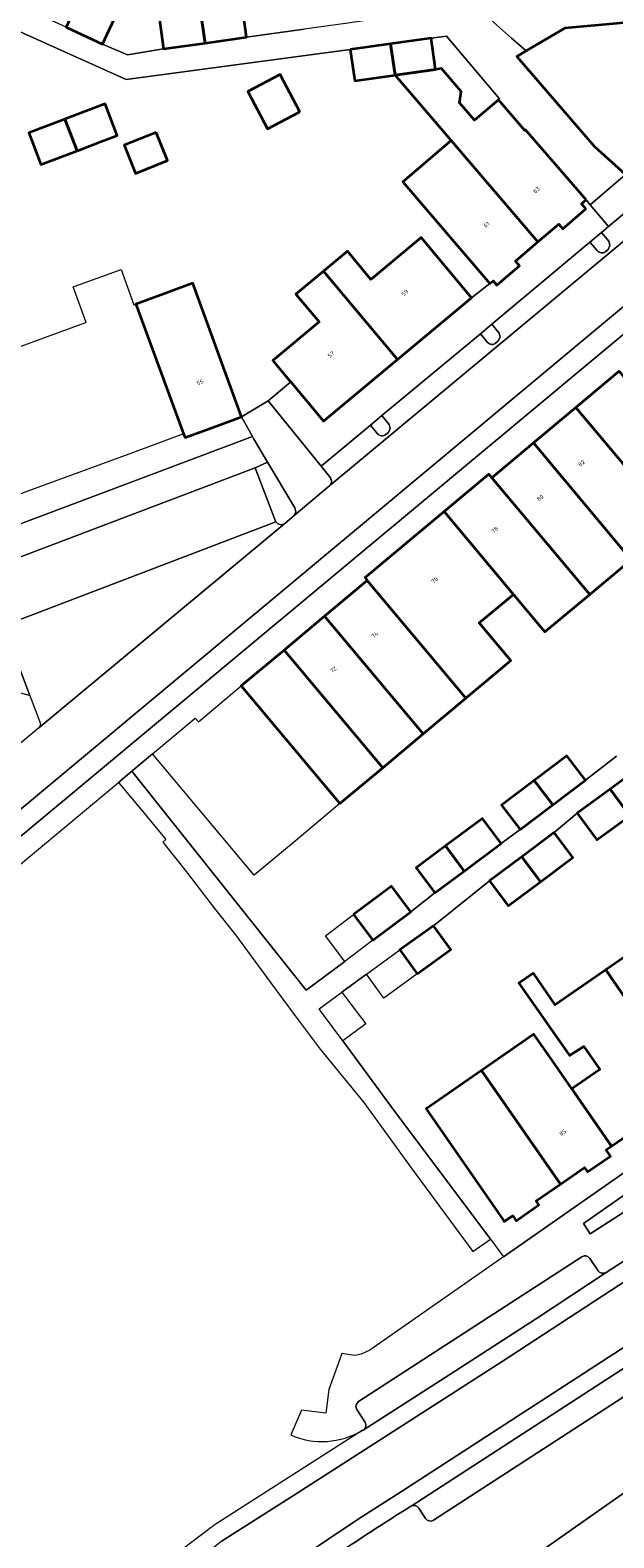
# Model space of a CAD drawing. Header units: metres. Extents: x 197700 to 204338, y 317132 to 325229.
# Tile 946 of 1056: x 198339 to 198389, y 321694 to 321823. Entities that reach past the tile are written whole.
import ezdxf
from ezdxf.enums import TextEntityAlignment as Align

# ---------------------------------------------------------------- set-up
doc = ezdxf.new("R2010")
doc.units = ezdxf.units.M
for name, color, linetype, lineweight in [('B-WE-GR-BEPLANTING_CULTUUR_HEESTERS-GV', 90, 'Continuous', 18), ('B-WE-GR-GROENVOORZIENING-GV', 80, 'Continuous', 18), ('B-WE-IE-TERREINAFSCHEIDING_KUNSTMATIG_HEKWERK-G', 20, 'IE-TERREINAFSCHEIDING-KUNSTMATIG', 18), ('B-WE-OG-BEBOUWING-GV', 7, 'Continuous', 35), ('B-WE-OG-BEBOUWING-T18', 10, 'Continuous', 18), ('B-WE-OG-TERREIN_CULTUURSCHEIDING-GV', 7, 'Continuous', 18), ('B-WE-OG-TERREIN_ERF-GV', 7, 'Continuous', 18), ('B-WE-VH-VERHARDING_ASFALT-GV', 252, 'Continuous', 18), ('B-WE-VH-VERHARDING_BETONSTRAATSTEEN-GV', 252, 'Continuous', 18), ('B-WE-VH-VERHARDING_TEGEL-GV', 252, 'Continuous', 18)]:
    doc.layers.add(name, color=color, linetype=linetype, lineweight=lineweight)
doc.styles.add('NLCS-ISO-M200-T18', font='NLCS-ISO.ttf', dxfattribs={"height": 0.36})
doc.linetypes.add('IE-TERREINAFSCHEIDING-KUNSTMATIG', pattern='A,4,[82,NLCS.SHX,S=0.75,R=90,X=0,Y=0],4,-2', length=10)

msp = doc.modelspace()

# ---------------------------------------------------------------- linework, layer by layer
at = {"layer": 'B-WE-GR-BEPLANTING_CULTUUR_HEESTERS-GV'}
for points in [[(198360.762, 321781.022), (198361.549, 321781.693), (198361.7, 321782.02), (198361.605, 321782.368), (198359.271, 321786.286), (198358.209, 321785.79)], [(198358.209, 321785.79), (198359.957, 321781.219)]]:
    msp.add_lwpolyline(points, dxfattribs=at)
for points in [[(198359.957, 321781.219, 0.0441615), (198359.995, 321781.149)], [(198359.995, 321781.149, 0.4447023), (198360.762, 321781.022)]]:
    msp.add_lwpolyline(points, format="xyb", dxfattribs=at)
msp.add_lwpolyline([(198390.792, 321723.905), (198386.405, 321720.833), (198386.974, 321719.949), (198391.473, 321722.848)], close=True, dxfattribs=at)
at = {"layer": 'B-WE-GR-GROENVOORZIENING-GV'}
for points in [[(198387.963, 321806.038), (198386.957, 321805.204), (198387.59, 321804.472)], [(198388.319, 321804.382), (198388.529, 321804.562), (198388.684, 321804.914), (198388.57, 321805.282), (198387.963, 321806.038)], [(198378.525, 321798.159), (198377.548, 321797.317), (198378.177, 321796.579)], [(198378.861, 321796.524), (198379.071, 321796.715), (198379.251, 321797.03), (198379.157, 321797.381), (198378.525, 321798.159)], [(198369.419, 321788.661), (198369.659, 321788.834), (198369.805, 321789.175), (198369.71, 321789.533), (198369.084, 321790.301), (198368.104, 321789.455)], [(198368.104, 321789.455), (198368.721, 321788.733)]]:
    msp.add_lwpolyline(points, dxfattribs=at)
for points in [[(198387.59, 321804.472, 0.4226599), (198388.319, 321804.382)], [(198378.177, 321796.579, 0.4313192), (198378.861, 321796.524)], [(198368.721, 321788.733, 0.4384592), (198369.419, 321788.661)]]:
    msp.add_lwpolyline(points, format="xyb", dxfattribs=at)
at = {"layer": 'B-WE-IE-TERREINAFSCHEIDING_KUNSTMATIG_HEKWERK-G'}
msp.add_lwpolyline([(198561.092, 321816.061), (198550.496, 321812.791), (198539.994, 321805.173), (198519.003, 321790.175), (198445.589, 321737.124), (198407.619, 321710.163), (198355.784, 321673.714)], dxfattribs=at)
at = {"layer": 'B-WE-OG-BEBOUWING-GV'}
for points in [[(198343.18, 321826.303), (198341.967, 321823.665), (198345.105, 321822.224), (198346.317, 321824.862)], [(198353.523, 321825.029), (198349.958, 321824.529), (198350.34, 321821.811), (198353.904, 321822.311)], [(198353.904, 321822.311), (198357.469, 321822.811), (198357.087, 321825.529), (198353.523, 321825.029)], [(198381.476, 321821.628), (198380.691, 321821.165), (198383.372, 321818.041), (198387.312, 321813.45), (198390.008, 321811.007), (198397.235, 321819.374), (198396.756, 321824.664), (198388.022, 321823.881), (198384.803, 321823.592)], [(198369.846, 321822.233), (198370.221, 321819.558), (198373.688, 321820.041), (198373.312, 321822.718)], [(198366.379, 321821.749), (198366.755, 321819.072), (198370.221, 321819.558), (198369.846, 321822.233)], [(198386.633, 321808.824), (198381.44, 321814.857), (198381.356, 321814.785), (198379.099, 321817.42), (198377.05, 321815.667), (198375.75, 321817.184), (198375.899, 321818.155), (198374.217, 321820.118), (198373.688, 321820.041), (198370.221, 321819.558), (198375.032, 321813.941), (198382.499, 321805.225), (198384.285, 321806.755), (198384.628, 321806.354), (198386.609, 321808.05), (198386.237, 321808.485)], [(198362.045, 321816.386), (198360.348, 321819.612), (198357.576, 321818.154), (198359.273, 321814.928)], [(198342.911, 321813.05), (198343.136, 321813.136), (198344.978, 321813.838), (198346.364, 321814.366), (198345.325, 321817.091), (198341.873, 321815.776)], [(198342.911, 321813.05), (198341.873, 321815.776), (198341.581, 321815.664), (198339.002, 321814.681), (198338.758, 321814.588), (198339.797, 321811.863)], [(198349.705, 321814.632), (198346.967, 321813.525), (198347.945, 321811.104), (198350.683, 321812.21)], [(198375.032, 321813.941), (198370.884, 321810.386), (198378.369, 321801.642), (198378.639, 321801.873), (198378.957, 321801.501), (198380.907, 321803.171), (198380.566, 321803.57), (198382.499, 321805.225)], [(198364.085, 321802.71), (198370.435, 321795.1), (198376.784, 321800.398), (198372.453, 321805.589), (198368.145, 321801.994), (198366.126, 321804.413)], [(198357.034, 321790.182), (198352.845, 321801.661), (198352.527, 321801.544), (198350.395, 321800.762), (198348.14, 321799.935), (198347.969, 321799.872), (198352.064, 321788.711), (198352.198, 321788.409), (198354.625, 321789.305)], [(198364.085, 321802.71), (198361.702, 321800.721), (198363.695, 321798.333), (198359.728, 321795.023), (198361.172, 321793.293), (198361.268, 321793.178), (198363.393, 321790.632), (198364.086, 321789.802), (198370.435, 321795.1)], [(198389.468, 321794.11), (198385.747, 321790.995), (198394.162, 321780.954), (198397.876, 321784.064)], [(198390.51, 321777.896), (198394.162, 321780.954), (198385.747, 321790.995), (198382.109, 321787.95)], [(198382.109, 321787.95), (198378.524, 321784.949), (198386.952, 321774.917), (198390.51, 321777.896)], [(198374.431, 321782.039), (198380.39, 321774.924), (198382.755, 321772.101), (198383.099, 321771.69), (198386.952, 321774.917), (198378.524, 321784.949), (198378.27, 321785.252)], [(198380.39, 321774.924), (198374.431, 321782.039), (198367.649, 321776.362), (198367.841, 321776.116), (198376.31, 321766.004), (198380.167, 321769.234), (198379.823, 321769.645), (198377.458, 321772.468)], [(198367.841, 321776.116), (198364.177, 321773.049), (198372.644, 321762.934), (198376.31, 321766.004)], [(198369.167, 321760.022), (198372.644, 321762.934), (198364.177, 321773.049), (198360.701, 321770.138)], [(198365.486, 321756.94), (198369.167, 321760.022), (198360.701, 321770.138), (198357.02, 321767.057)], [(198383.762, 321756.827), (198386.568, 321758.947), (198384.989, 321761.037), (198382.182, 321758.917)], [(198388.692, 321758.185), (198390.379, 321755.881), (198393.2, 321757.947), (198391.512, 321760.251)], [(198382.182, 321758.917), (198379.376, 321756.797), (198380.955, 321754.707), (198383.762, 321756.827)], [(198388.692, 321758.185), (198385.871, 321756.119), (198387.559, 321753.815), (198390.379, 321755.881)], [(198374.561, 321753.296), (198376.168, 321751.139), (198379.34, 321753.502), (198377.733, 321755.659)], [(198382.718, 321750.222), (198385.488, 321752.295), (198383.877, 321754.447), (198381.108, 321752.375)], [(198376.168, 321751.139), (198374.561, 321753.296), (198372.033, 321751.412), (198373.64, 321749.255)], [(198381.108, 321752.375), (198378.338, 321750.302), (198379.949, 321748.15), (198382.718, 321750.222)], [(198366.65, 321747.391), (198368.307, 321745.186), (198371.579, 321747.644), (198369.922, 321749.849), (198368.997, 321749.154)], [(198372.126, 321742.301), (198375.007, 321744.384), (198373.521, 321746.438), (198370.641, 321744.355)], [(198395.655, 321731.975), (198399.531, 321734.642), (198392.195, 321745.303), (198388.32, 321742.637)], [(198391.202, 321729.131), (198391.551, 321728.624), (198395.901, 321731.617), (198395.655, 321731.975), (198388.32, 321742.637), (198383.971, 321739.645), (198382.101, 321742.364), (198380.852, 321741.511), (198383.336, 321737.956), (198385.202, 321735.285), (198386.431, 321736.065), (198387.801, 321734.074), (198385.404, 321732.424), (198388.82, 321727.492)], [(198377.645, 321734.008), (198384.422, 321724.222), (198386.5, 321725.661), (198386.765, 321725.279), (198388.727, 321726.638), (198388.357, 321727.171), (198388.82, 321727.492), (198385.404, 321732.424), (198383.999, 321734.452), (198382.147, 321737.126)], [(198384.422, 321724.222), (198377.645, 321734.008), (198372.888, 321730.713), (198379.57, 321721.064), (198379.606, 321721.012), (198380.331, 321721.514), (198380.629, 321721.083), (198382.584, 321722.436), (198382.344, 321722.783)]]:
    msp.add_lwpolyline(points, close=True, dxfattribs=at)
at = {"layer": 'B-WE-OG-TERREIN_CULTUURSCHEIDING-GV'}
for points in [[(198324.162, 321660.411), (198328.808, 321654.809), (198341.844, 321663.977), (198355.784, 321673.714), (198407.619, 321710.163), (198445.589, 321737.124), (198519.003, 321790.175), (198539.994, 321805.173), (198550.496, 321812.791), (198561.092, 321816.061), (198555.218, 321821.103), (198554.96, 321820.927), (198543.548, 321814.115)], [(198443.335, 321740.646), (198373.536, 321695.346)], [(198371.594, 321696.554), (198371.575, 321696.542)], [(198372.844, 321695.494), (198372.261, 321696.391)]]:
    msp.add_lwpolyline(points, dxfattribs=at)
for points in [[(198371.575, 321696.542, 0.0151786), (198358.25, 321687.575)], [(198372.261, 321696.391, 0.3953326), (198371.594, 321696.554)], [(198373.536, 321695.346, -0.4141373), (198372.844, 321695.494)]]:
    msp.add_lwpolyline(points, format="xyb", dxfattribs=at)
at = {"layer": 'B-WE-OG-TERREIN_ERF-GV'}
for points in [[(198331.773, 321778.63), (198357.971, 321788.48), (198357.034, 321790.182), (198359.339, 321791.568), (198361.268, 321793.178), (198361.172, 321793.293), (198359.728, 321795.023), (198363.695, 321798.333), (198361.702, 321800.721), (198364.085, 321802.71), (198366.126, 321804.413), (198368.145, 321801.994), (198372.453, 321805.589), (198376.784, 321800.398), (198378.369, 321801.642), (198370.884, 321810.386), (198375.032, 321813.941), (198370.221, 321819.558), (198366.755, 321819.072), (198366.379, 321821.749), (198347.13, 321819.188), (198314.001, 321834.11)], [(198357.087, 321825.529), (198357.469, 321822.811), (198362.422, 321823.506)], [(198376.615, 321825.947), (198380.231, 321822.735), (198381.476, 321821.628), (198384.803, 321823.592)], [(198346.317, 321824.862), (198345.105, 321822.224), (198347.244, 321821.293), (198350.34, 321821.811), (198349.958, 321824.529)], [(198550.496, 321812.791), (198539.994, 321805.173), (198519.003, 321790.175), (198445.589, 321737.124), (198407.619, 321710.163), (198355.784, 321673.714)], [(198334.816, 321795.046), (198339.199, 321796.654), (198343.584, 321798.263), (198343.689, 321798.301), (198342.572, 321801.344), (198346.687, 321802.845), (198347.795, 321799.808), (198347.969, 321799.872), (198348.14, 321799.935), (198350.395, 321800.762), (198352.527, 321801.544), (198352.845, 321801.661), (198357.034, 321790.182), (198354.625, 321789.305), (198352.198, 321788.409), (198352.064, 321788.711), (198347.679, 321787.101), (198343.294, 321785.492), (198338.905, 321783.883), (198334.524, 321782.275)], [(198390.51, 321777.896), (198386.952, 321774.917), (198383.099, 321771.69), (198382.755, 321772.101), (198380.39, 321774.924), (198377.458, 321772.468), (198379.823, 321769.645), (198380.167, 321769.234), (198376.31, 321766.004), (198372.644, 321762.934), (198369.167, 321760.022), (198365.486, 321756.94), (198361.81, 321753.862), (198358.127, 321750.777), (198349.39, 321761.215), (198347.629, 321759.72), (198362.59, 321740.891), (198365.899, 321743.377), (198364.242, 321745.582), (198366.65, 321747.391), (198368.997, 321749.154), (198369.922, 321749.849), (198371.579, 321747.644), (198373.64, 321749.255), (198372.033, 321751.412), (198374.561, 321753.296), (198377.733, 321755.659), (198379.34, 321753.502), (198380.955, 321754.707), (198379.376, 321756.797), (198382.182, 321758.917), (198384.989, 321761.037), (198386.568, 321758.947), (198389.247, 321761.018)], [(198390.379, 321755.881), (198387.559, 321753.815), (198385.871, 321756.119), (198383.877, 321754.447), (198385.488, 321752.295), (198382.718, 321750.222), (198379.949, 321748.15), (198378.338, 321750.302), (198373.521, 321746.438), (198375.007, 321744.384), (198372.126, 321742.301), (198369.246, 321740.218), (198368.503, 321741.245), (198367.76, 321742.272), (198365.666, 321740.731), (198366.437, 321739.7), (198367.701, 321738.01), (198365.729, 321736.533), (198369.865, 321730.925), (198378.408, 321719.51), (198379.545, 321717.99), (198389.776, 321725.136)], [(198391.202, 321729.131), (198388.82, 321727.492), (198388.357, 321727.171), (198388.727, 321726.638), (198386.765, 321725.279), (198386.5, 321725.661), (198384.422, 321724.222), (198382.344, 321722.783), (198382.584, 321722.436), (198380.629, 321721.083), (198380.331, 321721.514), (198379.606, 321721.012), (198379.57, 321721.064), (198372.888, 321730.713), (198377.645, 321734.008), (198382.147, 321737.126), (198383.999, 321734.452), (198385.404, 321732.424), (198387.801, 321734.074), (198386.431, 321736.065), (198385.202, 321735.285), (198383.336, 321737.956), (198380.852, 321741.511), (198382.101, 321742.364), (198383.971, 321739.645), (198388.32, 321742.637), (198392.195, 321745.303)]]:
    msp.add_lwpolyline(points, dxfattribs=at)
for points in [[(198374.217, 321820.118), (198375.899, 321818.155), (198375.75, 321817.184), (198377.05, 321815.667), (198379.099, 321817.42), (198379.199, 321817.505), (198374.631, 321822.903), (198373.312, 321822.718), (198373.688, 321820.041)], [(198362.045, 321816.386), (198359.273, 321814.928), (198357.576, 321818.154), (198360.348, 321819.612)], [(198343.136, 321813.136), (198342.911, 321813.05), (198339.797, 321811.863), (198338.758, 321814.588), (198339.002, 321814.681), (198341.581, 321815.664), (198341.873, 321815.776), (198345.325, 321817.091), (198346.364, 321814.366), (198344.978, 321813.838)], [(198349.705, 321814.632), (198350.683, 321812.21), (198347.945, 321811.104), (198346.967, 321813.525)]]:
    msp.add_lwpolyline(points, close=True, dxfattribs=at)
at = {"layer": 'B-WE-VH-VERHARDING_ASFALT-GV'}
msp.add_lwpolyline([(198410.594, 321816.873), (198407.802, 321820.22), (198364.622, 321784.265), (198361.549, 321781.693), (198360.762, 321781.022), (198339.63, 321763.45), (198327.693, 321753.461), (198330.413, 321750.091), (198335.502, 321754.333), (198397.259, 321805.844)], close=True, dxfattribs=at)
for points in [[(198533.054, 321812.375), (198532.855, 321812.176), (198532.455, 321811.779), (198529.776, 321809.442), (198527.481, 321807.636), (198523.834, 321804.893), (198483.635, 321776.907), (198477.312, 321772.758), (198467.198, 321766.143), (198455.51, 321758.538), (198434.465, 321744.847), (198393.797, 321718.387), (198379.417, 321708.986), (198361.812, 321697.679), (198355.384, 321693.564), (198354.582, 321692.951), (198337.996, 321680.387), (198322.213, 321668.436), (198319.296, 321666.228), (198317.465, 321664.453), (198316.116, 321662.289), (198315.328, 321659.864), (198315.148, 321657.32), (198315.587, 321654.808)], [(198355.384, 321693.564), (198361.812, 321697.679), (198379.417, 321708.986), (198393.797, 321718.387), (198434.465, 321744.847), (198455.51, 321758.538), (198467.198, 321766.143), (198477.312, 321772.758), (198483.635, 321776.907), (198523.834, 321804.893), (198527.481, 321807.636), (198529.776, 321809.442), (198532.455, 321811.779), (198532.855, 321812.176), (198533.054, 321812.375)], [(198533.03, 321806.445), (198532.82, 321806.257), (198532.927, 321806.09), (198530.208, 321803.896), (198526.415, 321800.909), (198507.351, 321787.091), (198497.633, 321780.382), (198492.735, 321777.084), (198480.015, 321768.707), (198446.409, 321746.896), (198370.776, 321697.811), (198367.375, 321695.633), (198365.691, 321694.519), (198360.674, 321691.124), (198359.024, 321689.959), (198356.969, 321688.487), (198326.75, 321665.55), (198326.143, 321665.13), (198324.84, 321664.002), (198324.029, 321663.095), (198323.34, 321662.091), (198322.786, 321661.007), (198322.507, 321660.285), (198326.156, 321663.182)], [(198360.674, 321691.124), (198365.691, 321694.519), (198367.375, 321695.633), (198370.776, 321697.811), (198446.409, 321746.896), (198480.015, 321768.707), (198492.735, 321777.084), (198497.633, 321780.382), (198507.351, 321787.091), (198526.415, 321800.909), (198530.208, 321803.896), (198532.927, 321806.09), (198532.82, 321806.257), (198533.03, 321806.445)], [(198371.575, 321696.542), (198371.594, 321696.554), (198442.965, 321742.874), (198443.047, 321742.927), (198447.225, 321745.638), (198447.311, 321745.694), (198473.099, 321762.43), (198473.148, 321762.462), (198488.668, 321772.537)], [(198470.244, 321769.915), (198470.204, 321769.889), (198470.171, 321769.867), (198466.38, 321767.4), (198443.003, 321752.191), (198439.087, 321749.644), (198436.129, 321747.719), (198433.647, 321746.104), (198397.59, 321722.644), (198396.3, 321721.805), (198393.385, 321719.909), (198388.358, 321716.638), (198382.281, 321712.612), (198374.921, 321707.877), (198367.489, 321703.095), (198367.411, 321703.045), (198354.678, 321694.913)], [(198354.433, 321694.715), (198352.874, 321693.534), (198321.307, 321669.632), (198318.459, 321667.475), (198318.391, 321667.424)]]:
    msp.add_lwpolyline(points, dxfattribs=at)
for points in [[(198358.25, 321687.575, -0.0151786), (198371.575, 321696.542)], [(198354.678, 321694.913, -0.0158623), (198354.433, 321694.715)]]:
    msp.add_lwpolyline(points, format="xyb", dxfattribs=at)
at = {"layer": 'B-WE-VH-VERHARDING_BETONSTRAATSTEEN-GV'}
for points in [[(198280.791, 321829.088), (198283.87, 321829.379), (198283.535, 321825.984), (198288.299, 321828.457), (198290.446, 321827.88), (198290.865, 321829.437), (198294.827, 321828.371), (198299.397, 321827.156), (198301.455, 321834.891), (198305.199, 321836.036), (198307.889, 321835.383), (198308.214, 321836.724), (198314.001, 321834.11), (198347.13, 321819.188), (198366.379, 321821.749), (198369.846, 321822.233), (198373.312, 321822.718), (198374.631, 321822.903), (198379.199, 321817.505), (198379.099, 321817.42), (198381.356, 321814.785), (198381.44, 321814.857)], [(198381.44, 321814.857), (198386.633, 321808.824), (198386.99, 321808.409), (198390.008, 321811.007), (198387.312, 321813.45), (198383.372, 321818.041), (198380.691, 321821.165), (198381.476, 321821.628), (198380.231, 321822.735), (198376.615, 321825.947), (198375.758, 321826.494), (198374.45, 321825.193), (198369.497, 321824.498), (198365.959, 321824.002), (198362.422, 321823.506), (198357.469, 321822.811), (198353.904, 321822.311), (198350.34, 321821.811), (198347.244, 321821.293), (198345.105, 321822.224), (198341.967, 321823.665), (198338.83, 321825.107)], [(198368.721, 321788.733), (198368.104, 321789.455), (198363.881, 321785.937), (198364.677, 321784.95), (198364.79, 321784.596), (198364.622, 321784.265), (198407.802, 321820.22), (198407.989, 321820.376), (198407.605, 321820.274), (198407.254, 321820.461), (198406.483, 321821.46), (198397.417, 321813.914), (198398.016, 321813.167)], [(198411.542, 321815.36), (198337.04, 321753.271)], [(198397.966, 321812.482), (198397.755, 321812.304), (198397.384, 321812.192), (198397.035, 321812.36), (198396.395, 321813.103), (198391.611, 321809.094), (198388.559, 321806.537), (198387.963, 321806.038), (198388.57, 321805.282), (198388.684, 321804.914), (198388.529, 321804.562), (198388.319, 321804.382)], [(198387.59, 321804.472), (198386.957, 321805.204), (198378.525, 321798.159), (198379.157, 321797.381), (198379.251, 321797.03), (198379.071, 321796.715), (198378.861, 321796.524)], [(198378.177, 321796.579), (198377.548, 321797.317), (198369.084, 321790.301), (198369.71, 321789.533), (198369.805, 321789.175), (198369.659, 321788.834), (198369.419, 321788.661)], [(198336.687, 321750.581), (198346.48, 321758.744), (198347.629, 321759.72), (198349.39, 321761.215), (198353.048, 321764.277), (198353.343, 321763.979), (198357.02, 321767.057), (198360.701, 321770.138), (198364.177, 321773.049), (198367.841, 321776.116), (198367.649, 321776.362), (198374.431, 321782.039), (198378.27, 321785.252), (198378.524, 321784.949), (198382.109, 321787.95), (198385.747, 321790.995), (198389.468, 321794.11)], [(198359.957, 321781.219), (198358.209, 321785.79), (198334.79, 321776.905), (198336.582, 321772.21)], [(198336.582, 321772.21), (198359.995, 321781.149)], [(198359.995, 321781.149), (198336.582, 321772.21), (198337.5, 321769.807)], [(198337.5, 321769.807), (198338.857, 321766.236), (198339.207, 321765.31), (198339.718, 321763.97), (198339.759, 321763.696), (198339.63, 321763.45), (198360.762, 321781.022)], [(198389.247, 321761.018), (198386.568, 321758.947), (198383.762, 321756.827), (198380.955, 321754.707), (198379.34, 321753.502), (198376.168, 321751.139), (198373.64, 321749.255), (198371.579, 321747.644), (198368.307, 321745.186), (198365.899, 321743.377), (198362.59, 321740.891), (198347.629, 321759.72), (198346.48, 321758.744), (198348.525, 321756.29), (198350.546, 321753.864), (198350.265, 321753.625), (198352.398, 321750.97), (198354.723, 321747.919), (198356.51, 321745.664), (198359.517, 321741.554), (198361.658, 321738.693), (198363.797, 321735.833), (198367.54, 321731.257), (198369.58, 321728.445), (198371.621, 321725.633), (198376.902, 321718.444), (198378.408, 321719.51), (198369.865, 321730.925), (198365.729, 321736.533), (198363.898, 321739.016), (198363.705, 321739.289), (198365.666, 321740.731), (198367.76, 321742.272), (198370.641, 321744.355), (198373.521, 321746.438), (198378.338, 321750.302), (198381.108, 321752.375), (198383.877, 321754.447), (198385.871, 321756.119), (198388.692, 321758.185), (198391.512, 321760.251)], [(198442.965, 321742.874), (198371.594, 321696.554)], [(198373.536, 321695.346), (198443.335, 321740.646)], [(198386.275, 321717.991), (198367.096, 321705.535)], [(198387.669, 321716.78), (198386.962, 321717.846)], [(198367.489, 321703.095), (198374.921, 321707.877), (198382.281, 321712.612), (198388.358, 321716.638)], [(198366.949, 321704.844), (198367.636, 321703.786)], [(198372.261, 321696.391), (198372.844, 321695.494)]]:
    msp.add_lwpolyline(points, dxfattribs=at)
for points in [[(198410.594, 321816.873), (198397.259, 321805.844), (198335.502, 321754.333), (198335.864, 321754.422), (198336.204, 321754.27), (198337.04, 321753.271), (198411.542, 321815.36), (198410.727, 321816.35), (198410.602, 321816.668), (198410.73, 321816.985)], [(198388.559, 321806.537), (198391.611, 321809.094), (198390.008, 321811.007), (198386.99, 321808.409)]]:
    msp.add_lwpolyline(points, close=True, dxfattribs=at)
for points in [[(198388.319, 321804.382, -0.4226599), (198387.59, 321804.472)], [(198378.861, 321796.524, -0.4313192), (198378.177, 321796.579)], [(198369.419, 321788.661, -0.4384592), (198368.721, 321788.733)], [(198359.995, 321781.149, -0.0441615), (198359.957, 321781.219)], [(198360.762, 321781.022, -0.4447023), (198359.995, 321781.149)], [(198386.962, 321717.846, 0.4101198), (198386.275, 321717.991)], [(198388.358, 321716.638, -0.4067583), (198387.669, 321716.78)], [(198367.096, 321705.535, 0.4147377), (198366.949, 321704.844)], [(198367.636, 321703.786, -0.4109795), (198367.489, 321703.095)], [(198371.594, 321696.554, -0.3953326), (198372.261, 321696.391)], [(198372.844, 321695.494, 0.4141373), (198373.536, 321695.346)]]:
    msp.add_lwpolyline(points, format="xyb", dxfattribs=at)
at = {"layer": 'B-WE-VH-VERHARDING_TEGEL-GV'}
for points in [[(198369.084, 321790.301), (198377.548, 321797.317), (198378.525, 321798.159), (198386.957, 321805.204), (198387.963, 321806.038), (198388.559, 321806.537), (198386.99, 321808.409), (198386.633, 321808.824), (198386.237, 321808.485), (198386.609, 321808.05), (198384.628, 321806.354), (198384.285, 321806.755), (198382.499, 321805.225), (198380.566, 321803.57), (198380.907, 321803.171), (198378.957, 321801.501), (198378.639, 321801.873), (198378.369, 321801.642), (198376.784, 321800.398), (198370.435, 321795.1), (198364.086, 321789.802), (198363.393, 321790.632), (198361.268, 321793.178), (198359.339, 321791.568), (198363.881, 321785.937), (198368.104, 321789.455)], [(198363.881, 321785.937), (198359.339, 321791.568), (198357.034, 321790.182), (198357.971, 321788.48), (198358.066, 321788.308), (198359.271, 321786.286), (198361.605, 321782.368), (198361.7, 321782.02), (198361.549, 321781.693), (198364.622, 321784.265), (198364.79, 321784.596), (198364.677, 321784.95)]]:
    msp.add_lwpolyline(points, close=True, dxfattribs=at)
for points in [[(198316.925, 321764.255), (198329.232, 321774.438), (198331.592, 321768.341), (198331.593, 321768.34), (198332.413, 321768.102), (198338.857, 321766.236), (198337.5, 321769.807), (198333.947, 321770.839), (198331.996, 321775.89), (198334.79, 321776.905), (198358.209, 321785.79), (198359.271, 321786.286), (198358.066, 321788.308), (198357.971, 321788.48), (198331.773, 321778.63), (198314.147, 321764.085)], [(198388.358, 321716.638), (198393.385, 321719.909), (198391.473, 321722.848), (198386.974, 321719.949), (198386.405, 321720.833), (198390.792, 321723.905), (198389.881, 321725.209), (198389.776, 321725.136), (198379.545, 321717.99), (198378.019, 321716.924), (198368.056, 321709.965), (198367.319, 321709.602), (198366.781, 321709.514), (198365.643, 321709.663), (198365.494, 321709.176), (198365.47, 321709.179), (198364.542, 321706.586), (198364.278, 321704.544), (198362.195, 321704.814), (198361.263, 321702.667)], [(198367.096, 321705.535), (198386.275, 321717.991)], [(198386.962, 321717.846), (198387.669, 321716.78)], [(198367.636, 321703.786), (198366.949, 321704.844)], [(198367.411, 321703.045), (198367.489, 321703.095)]]:
    msp.add_lwpolyline(points, dxfattribs=at)
for points in [[(198386.275, 321717.991, -0.4101198), (198386.962, 321717.846)], [(198387.669, 321716.78, 0.4067583), (198388.358, 321716.638)], [(198366.949, 321704.844, -0.4147377), (198367.096, 321705.535)], [(198367.489, 321703.095, 0.4109795), (198367.636, 321703.786)], [(198361.263, 321702.667, 0.2400309), (198367.411, 321703.045)]]:
    msp.add_lwpolyline(points, format="xyb", dxfattribs=at)

# ---------------------------------------------------------------- texts
at = {"layer": 'B-WE-OG-BEBOUWING-T18', "style": 'NLCS-ISO-M200-T18'}
for s, rotation, p in [('63', 40.5, (198382.365, 321809.682)), ('61', 40.5, (198378.079, 321806.706)), ('59', 39.8, (198371.074, 321800.843)), ('57', 39.8, (198364.725, 321795.545)), ('55', 20, (198353.472, 321793.142)), ('82', 39.9, (198386.244, 321786.195)), ('80', 39.9, (198382.69, 321783.22)), ('78', 39.9, (198378.786, 321780.468)), ('76', 39.9, (198373.626, 321776.149)), ('74', 39.9, (198368.488, 321771.441)), ('72', 39.9, (198364.915, 321768.45)), ('85', 34.7, (198384.63, 321728.666))]:
    msp.add_text(s, height=0.36, rotation=rotation, dxfattribs=at).set_placement(p, align=Align.MIDDLE)

doc.saveas('drawing.dxf')
